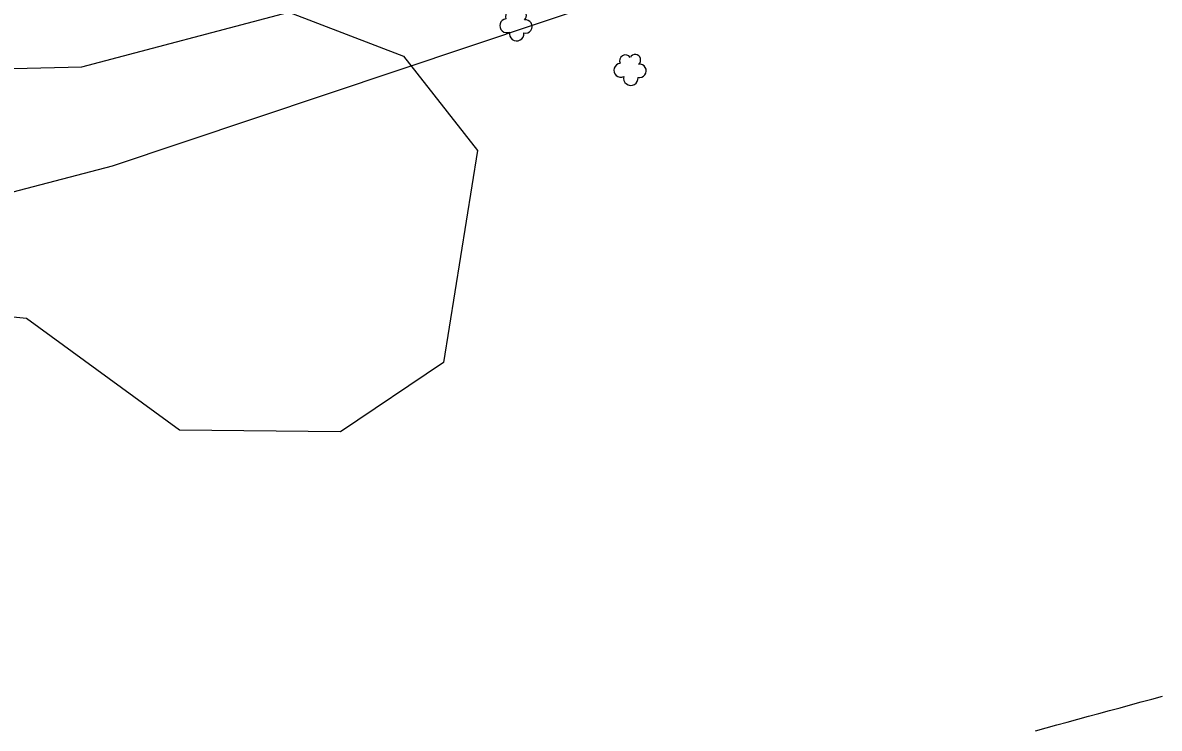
# Model space of a CAD drawing. Extents: x 1901471 to 1963503, y 756461 to 799997.
# Drawn here: x 1930630.2 to 1930734, y 773651.4 to 773715.8 of the extents above; entities that cross this region are included whole.
import ezdxf

# ---------------------------------------------------------------- set-up
doc = ezdxf.new("R2010")
doc.units = 0
for name, color, linetype in [('RD_EX_DR_ErosCtrl', 7, 'Continuous'), ('RD_EX_Fence_Other', 7, 'Continuous'), ('RD_EX_VEG', 7, 'Continuous')]:
    doc.layers.add(name, color=color, linetype=linetype)

# ---------------------------------------------------------------- blocks, each defined once
blk = doc.blocks.new('SB2')
at = {"layer": 'RD_EX_VEG'}
for centre, radius, start, end in [((-0.72, 1.55), 1.08, 34.9763, 204.756), ((1.05, 1.7), 0.995, 308.7626, 152.0467), ((-1.56, -0.16), 1.26, 96.4518, 294.734), ((1.84, -0.28), 1.22, 256.5667, 98.1046), ((0.25, -1.6), 1.32, 166.8827, 5.7589)]:
    blk.add_arc(centre, radius, start, end, dxfattribs=at)

msp = doc.modelspace()

# ---------------------------------------------------------------- linework, layer by layer
at = {"layer": 'RD_EX_DR_ErosCtrl'}
msp.add_lwpolyline([(1930722.71, 773651.19), (1930723.68, 773651.45), (1930724.64, 773651.71), (1930725.61, 773651.97), (1930726.57, 773652.23), (1930727.53, 773652.5), (1930728.5, 773652.76), (1930729.46, 773653.02), (1930730.43, 773653.28), (1930731.39, 773653.55), (1930732.36, 773653.81), (1930733.32, 773654.07), (1930734.29, 773654.33)], dxfattribs=at)
at = {"layer": 'RD_EX_Fence_Other'}
msp.add_lwpolyline([(1931184.6, 773882.67), (1931146.73, 773867.47), (1931107.73, 773855.24), (1931062.16, 773840.97), (1931003.73, 773822.06), (1930974.47, 773812.52), (1930918.42, 773793.99), (1930887.7, 773784.12), (1930820.63, 773762.35), (1930775.55, 773748.05), (1930749.06, 773739.33), (1930711.54, 773727.28), (1930684.13, 773718.07), (1930638.41, 773702.72), (1930617.44, 773697.23), (1930569.5, 773684.77), (1930522.16, 773674.37), (1930493.51, 773667.87), (1930453.82, 773661.44), (1930414.68, 773655.92), (1930381.09, 773651.81)], dxfattribs=at)
at = {"layer": 'RD_EX_VEG'}
msp.add_lwpolyline([(1930612.6, 773717.17), (1930623.15, 773711.48), (1930635.63, 773711.8), (1930654.52, 773716.79), (1930665.01, 773712.77), (1930671.77, 773704.14), (1930668.66, 773684.81), (1930659.25, 773678.48), (1930644.54, 773678.61), (1930630.57, 773688.82), (1930617.82, 773690.08), (1930599.43, 773681.82), (1930577.36, 773680.77), (1930570.64, 773674.09), (1930581.8, 773668.74), (1930590.08, 773658.58), (1930584.67, 773648.15), (1930564.48, 773644.36), (1930555.39, 773637.49), (1930551.15, 773625.37), (1930542.48, 773620.04), (1930523.94, 773617.9), (1930516.09, 773623.28)], dxfattribs=at)

# ---------------------------------------------------------------- block references
at = {"layer": 'RD_EX_VEG', "xscale": 0.5019685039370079, "yscale": 0.5019685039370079}
for p in [(1930675.21, 773715.62), (1930685.63, 773711.56)]:
    msp.add_blockref('SB2', p, dxfattribs=at)

doc.saveas('drawing.dxf')
